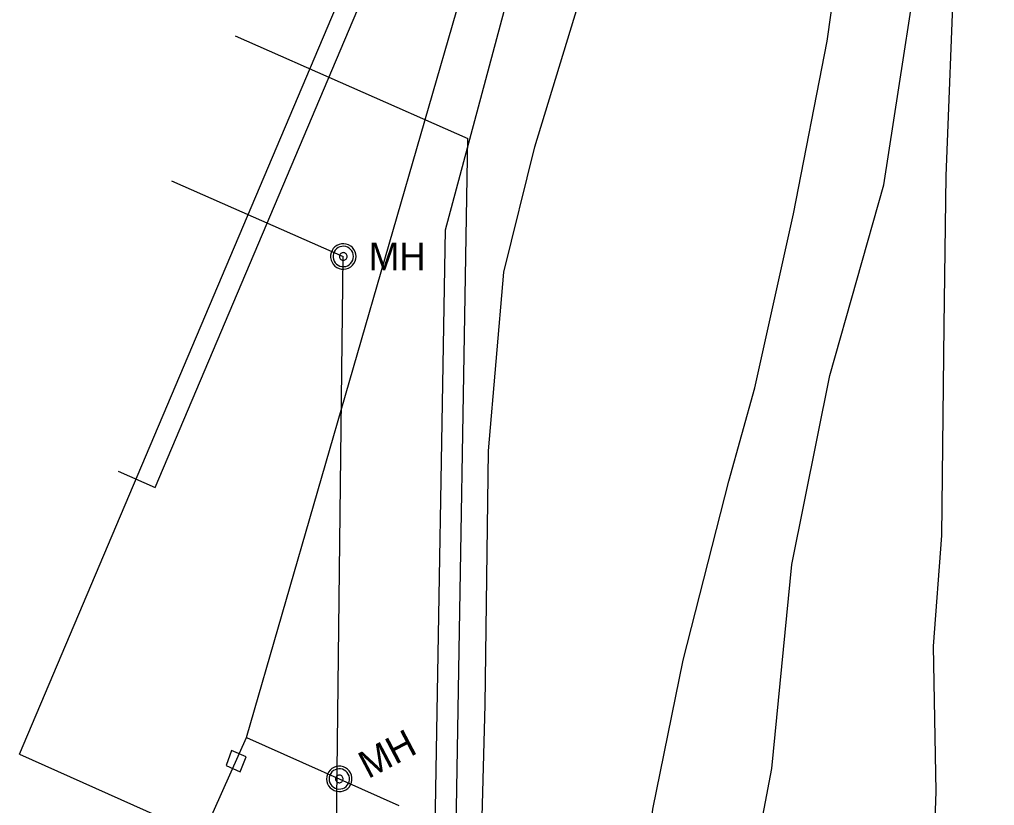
# Model space of a CAD drawing. Extents: x 596028 to 606371, y 330010 to 403088.
# Drawn here: x 604662.9 to 604897.2, y 332850.6 to 333039.5 of the extents above; entities that cross this region are included whole.
import ezdxf

# ---------------------------------------------------------------- set-up
doc = ezdxf.new("R2010")
doc.units = 0
for name, color, linetype in [('E_FTMS_Conduit', 7, 'Continuous'), ('E_LTG_CID', 7, 'Continuous'), ('E_UTL_E_UG', 7, 'Continuous'), ('E_UTL_G_UG', 7, 'Continuous'), ('E_UTL_SAN_MH', 7, 'Continuous'), ('E_UTL_SAN_UG', 7, 'Continuous'), ('E_UTL_W_MH', 7, 'Continuous'), ('E_UTL_W_UG', 7, 'Continuous')]:
    doc.layers.add(name, color=color, linetype=linetype)

msp = doc.modelspace()

# ---------------------------------------------------------------- linework, layer by layer
at = {"layer": 'E_FTMS_Conduit'}
msp.add_lwpolyline([(604833.62, 332786.94), (604837.8, 332828.79), (604843.62, 332859.54), (604848.45, 332908.55), (604857.59, 332953.99), (604870.57, 332999.81), (604881.56, 333070.85), (604883.3, 333104.02), (604886.34, 333150.08), (604892.01, 333248.16), (604893.18, 333291.76), (604894.37, 333357.39), (604896.64, 333466.11), (604897.17, 333555.99)], dxfattribs=at)
at = {"layer": 'E_LTG_CID'}
msp.add_lwpolyline([(604879.6, 332255.02), (604881.21, 332520.43), (604882.73, 332780.27), (604878.2, 332790.52), (604877.91, 332791.78), (604881.34, 332802.26), (604883.13, 332854.03), (604882.52, 332888.97), (604884.51, 332915.54), (604885.08, 332965.87), (604885.55, 333001.94), (604887.55, 333053.11)], dxfattribs=at)
at = {"layer": 'E_UTL_E_UG'}
msp.add_lwpolyline([(604808.26, 332737.58), (604807.78, 332750.65), (604807.96, 332775.5), (604808.38, 332791.31), (604815.08, 332849.74), (604822.32, 332885.57), (604833.34, 332928.58), (604839.6, 332951.01), (604848.87, 332992.8), (604856.97, 333034.28), (604864.88, 333090.5), (604871.07, 333164.58), (604871.07, 333164.57), (604871.34, 333168.95), (604872.08, 333173.54), (604873.02, 333206.22), (604875.47, 333283.07), (604876.52, 333351.85), (604877.02, 333463.99), (604875.73, 333577.42)], dxfattribs=at)
at = {"layer": 'E_UTL_G_UG'}
msp.add_lwpolyline([(604772.71, 332760.89), (604772.31, 332761.79), (604771.42, 332771.65), (604771.95, 332808.2), (604773.58, 332829.94), (604774.78, 332874.85), (604775.6, 332935.83), (604779.22, 332978.79), (604786.72, 333008.88), (604803.13, 333062.75)], dxfattribs=at)
at = {"layer": 'E_UTL_SAN_MH'}
for points in [[(604743.73, 332982.57), (604743.67, 332983.15), (604743.51, 332983.7), (604743.24, 332984.22), (604742.88, 332984.68), (604742.45, 332985.06), (604741.94, 332985.35), (604741.39, 332985.54), (604740.82, 332985.62), (604740.24, 332985.59), (604739.67, 332985.45), (604739.15, 332985.21), (604738.67, 332984.88), (604738.27, 332984.46), (604737.96, 332983.97), (604737.74, 332983.43), (604737.63, 332982.86), (604737.63, 332982.28), (604737.74, 332981.71), (604737.96, 332981.17), (604738.27, 332980.68), (604738.67, 332980.26), (604739.15, 332979.92), (604739.67, 332979.68), (604740.24, 332979.54), (604740.82, 332979.51), (604741.39, 332979.6), (604741.94, 332979.79), (604742.45, 332980.08), (604742.88, 332980.46), (604743.24, 332980.91), (604743.51, 332981.43), (604743.67, 332981.99), (604743.73, 332982.57)], [(604743.12, 332982.57), (604743.07, 332983.03), (604742.94, 332983.48), (604742.73, 332983.89), (604742.44, 332984.25), (604742.09, 332984.56), (604741.69, 332984.79), (604741.25, 332984.94), (604740.79, 332985.01), (604740.33, 332984.99), (604739.87, 332984.88), (604739.45, 332984.68), (604739.07, 332984.41), (604738.75, 332984.08), (604738.5, 332983.69), (604738.33, 332983.26), (604738.24, 332982.8), (604738.24, 332982.33), (604738.33, 332981.88), (604738.5, 332981.45), (604738.75, 332981.06), (604739.07, 332980.72), (604739.45, 332980.45), (604739.87, 332980.26), (604740.33, 332980.15), (604740.79, 332980.13), (604741.25, 332980.19), (604741.69, 332980.34), (604742.09, 332980.58), (604742.44, 332980.88), (604742.73, 332981.25), (604742.94, 332981.66), (604743.07, 332982.1), (604743.12, 332982.57)], [(604741.59, 332982.57), (604741.57, 332982.74), (604741.52, 332982.91), (604741.44, 332983.06), (604741.34, 332983.2), (604741.21, 332983.31), (604741.05, 332983.4), (604740.89, 332983.46), (604740.72, 332983.48), (604740.54, 332983.47), (604740.37, 332983.43), (604740.22, 332983.36), (604740.07, 332983.26), (604739.95, 332983.13), (604739.86, 332982.99), (604739.79, 332982.83), (604739.76, 332982.65), (604739.76, 332982.48), (604739.79, 332982.31), (604739.86, 332982.15), (604739.95, 332982), (604740.07, 332981.87), (604740.22, 332981.77), (604740.37, 332981.7), (604740.54, 332981.66), (604740.72, 332981.65), (604740.89, 332981.68), (604741.05, 332981.73), (604741.21, 332981.82), (604741.34, 332981.93), (604741.44, 332982.07), (604741.52, 332982.23), (604741.57, 332982.39), (604741.59, 332982.57)]]:
    msp.add_lwpolyline(points, dxfattribs=at)
at = {"layer": 'E_UTL_SAN_UG'}
for p, q in [((604765.2, 332988.96), (604794.38, 333097.76)), ((604699.37, 333000.76), (604740.67, 332982.57)), ((604761.57, 332775.43), (604765.2, 332988.96)), ((604737.44, 332715.28), (604740.67, 332982.57))]:
    msp.add_line(p, q, dxfattribs=at)
at = {"layer": 'E_UTL_W_MH'}
msp.add_lwpolyline([(604715.9, 332858.75), (604717.35, 332862.37), (604713.83, 332863.88), (604712.53, 332860.26)], close=True, dxfattribs=at)
for points in [[(604742.41, 332858.46), (604742.1, 332858.95), (604741.69, 332859.36), (604741.22, 332859.7), (604740.69, 332859.93), (604740.12, 332860.07), (604739.54, 332860.09), (604738.96, 332860), (604738.42, 332859.81), (604737.92, 332859.51), (604737.48, 332859.13), (604737.13, 332858.67), (604736.86, 332858.15), (604736.7, 332857.59), (604736.65, 332857.01), (604736.71, 332856.44), (604736.88, 332855.88), (604737.15, 332855.37), (604737.52, 332854.91), (604737.96, 332854.54), (604738.46, 332854.25), (604739.01, 332854.06), (604739.59, 332853.99), (604740.17, 332854.02), (604740.73, 332854.16), (604741.26, 332854.41), (604741.73, 332854.75), (604742.13, 332855.17), (604742.44, 332855.66), (604742.65, 332856.2), (604742.75, 332856.77), (604742.75, 332857.35), (604742.63, 332857.92), (604742.41, 332858.46)], [(604741.87, 332858.18), (604741.62, 332858.57), (604741.3, 332858.9), (604740.91, 332859.17), (604740.49, 332859.36), (604740.04, 332859.46), (604739.57, 332859.48), (604739.11, 332859.41), (604738.68, 332859.25), (604738.28, 332859.02), (604737.93, 332858.71), (604737.64, 332858.34), (604737.43, 332857.93), (604737.31, 332857.48), (604737.27, 332857.02), (604737.31, 332856.56), (604737.45, 332856.11), (604737.66, 332855.7), (604737.95, 332855.34), (604738.31, 332855.04), (604738.71, 332854.81), (604739.15, 332854.66), (604739.61, 332854.6), (604740.08, 332854.62), (604740.53, 332854.74), (604740.95, 332854.93), (604741.33, 332855.2), (604741.64, 332855.54), (604741.89, 332855.94), (604742.06, 332856.37), (604742.14, 332856.83), (604742.14, 332857.29), (604742.05, 332857.75), (604741.87, 332858.18)], [(604740.52, 332857.47), (604740.43, 332857.61), (604740.3, 332857.74), (604740.16, 332857.84), (604740, 332857.91), (604739.83, 332857.95), (604739.66, 332857.95), (604739.49, 332857.93), (604739.32, 332857.87), (604739.17, 332857.78), (604739.04, 332857.67), (604738.93, 332857.53), (604738.86, 332857.37), (604738.81, 332857.21), (604738.79, 332857.03), (604738.81, 332856.86), (604738.86, 332856.69), (604738.94, 332856.54), (604739.05, 332856.4), (604739.18, 332856.29), (604739.34, 332856.2), (604739.5, 332856.15), (604739.67, 332856.12), (604739.85, 332856.13), (604740.02, 332856.18), (604740.17, 332856.25), (604740.32, 332856.35), (604740.43, 332856.48), (604740.53, 332856.63), (604740.59, 332856.79), (604740.62, 332856.96), (604740.62, 332857.13), (604740.59, 332857.3), (604740.52, 332857.47)]]:
    msp.add_lwpolyline(points, dxfattribs=at)
at = {"layer": 'E_UTL_W_UG'}
for p, q in [((604717.45, 332867), (604828.69, 333252.06)), ((604662.86, 332863.01), (604745.33, 333057.64)), ((604714.7, 333035.54), (604770.58, 333010.92)), ((604766.98, 332799.55), (604770.58, 333010.92)), ((604699.5, 332826.87), (604717.45, 332867)), ((604717.45, 332867), (604753.99, 332850.65)), ((604662.86, 332863.01), (604753.37, 332822.51))]:
    msp.add_line(p, q, dxfattribs=at)
msp.add_lwpolyline([(604686.56, 332931.01), (604695.45, 332927.09), (604802.4, 333179.5)], dxfattribs=at)

# ---------------------------------------------------------------- texts
at = {"layer": 'E_UTL_SAN_MH'}
msp.add_text('MH', height=6.6, dxfattribs=at).set_placement((604746.78, 332979.27))
at = {"layer": 'E_UTL_W_MH'}
msp.add_text('MH', height=6.6, rotation=27.7427, dxfattribs=at).set_placement((604746.65, 332856.96))

doc.saveas('drawing.dxf')
